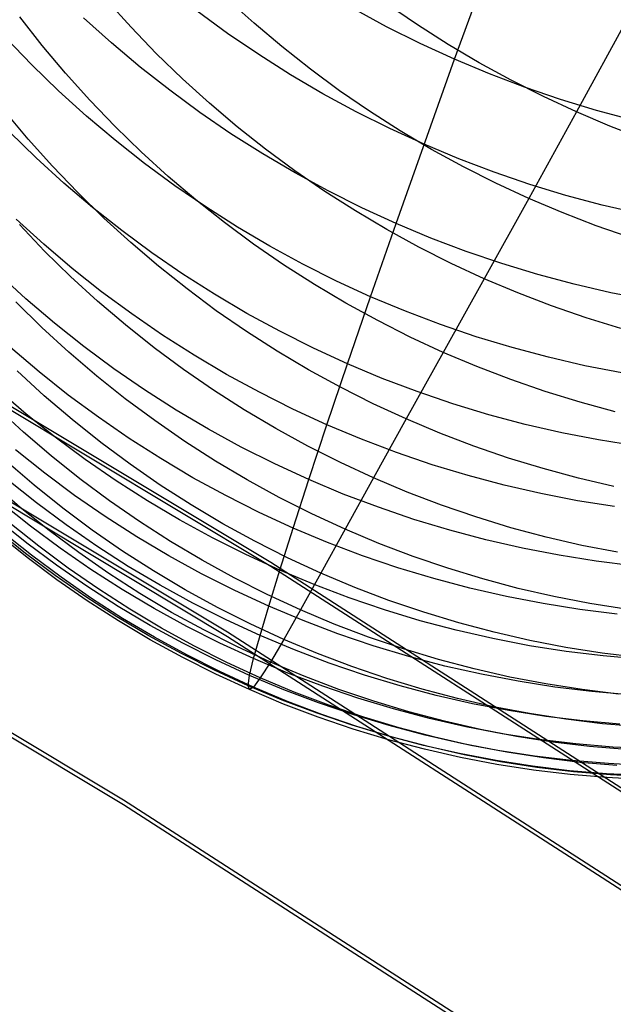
# Model space of a CAD drawing. Header units: millimetres. Extents: x 119 to 175.9, y -203.1 to -153.8.
# Tile 298 of 377: x 158.798 to 159.437, y -164.71 to -163.651. Entities that reach past the tile are written whole.
import ezdxf

# ---------------------------------------------------------------- set-up
doc = ezdxf.new("R2010")
doc.units = ezdxf.units.MM
doc.header["$MEASUREMENT"] = 0
doc.layers.add('Layer 01', color=5, linetype='Continuous', true_color=0x0000ff)

msp = doc.modelspace()

# ---------------------------------------------------------------- linework, layer by layer
at = {"layer": 'Layer 01'}
for p, q in [((159.2659, -163.6935, 40.2644), (159.3395, -163.4916, 41.0062)), ((158.9176, -163.6591, 30.7457), (158.8915, -163.6301, 30.7491)), ((159.05, -163.6547, 30.3914), (159.0211, -163.6286, 30.394)), ((159.2259, -163.6565, 30.046), (159.1937, -163.6344, 30.0472)), ((159.0215, -163.6656, 39.887), (158.9888, -163.6417, 39.884)), ((159.1926, -163.6584, 40.2621), (159.1568, -163.639, 40.2605)), ((158.8219, -163.6785, 31.1068), (158.7978, -163.6477, 31.1104)), ((158.8964, -163.6758, 39.5129), (158.8664, -163.6488, 39.5091)), ((159.0799, -163.6799, 30.3892), (159.05, -163.6547, 30.3914)), ((159.2589, -163.6775, 30.0452), (159.2259, -163.6565, 30.046)), ((159.4514, -163.6509, 29.7148), (159.3971, -163.7501, 30.0462)), ((158.9447, -163.6872, 30.7427), (158.9176, -163.6591, 30.7457)), ((159.055, -163.6884, 39.8896), (159.0215, -163.6656, 39.887)), ((159.2289, -163.6765, 40.2635), (159.1926, -163.6584, 40.2621)), ((158.8106, -163.6995, 39.1422), (158.7826, -163.6704, 39.1381)), ((158.847, -163.7085, 31.1036), (158.8219, -163.6785, 31.1068)), ((158.9273, -163.7019, 39.5163), (158.8964, -163.6758, 39.5129)), ((159.2659, -163.6935, 40.2644), (159.2289, -163.6765, 40.2635)), ((159.2925, -163.6973, 30.0448), (159.2589, -163.6775, 30.0452)), ((158.9728, -163.7144, 30.7401), (158.9447, -163.6872, 30.7427)), ((159.0892, -163.7101, 39.892), (159.055, -163.6884, 39.8896)), ((159.1106, -163.7041, 30.3873), (159.0799, -163.6799, 30.3892)), ((158.8395, -163.7275, 39.146), (158.8106, -163.6995, 39.1422)), ((159.203, -163.8702, 39.5326), (159.2659, -163.6935, 40.2644)), ((159.3034, -163.7092, 40.2649), (159.2659, -163.6935, 40.2644)), ((159.3268, -163.7161, 30.0449), (159.2925, -163.6973, 30.0448)), ((158.8731, -163.7376, 31.1006), (158.847, -163.7085, 31.1036)), ((158.9591, -163.7269, 39.5195), (158.9273, -163.7019, 39.5163)), ((159.1242, -163.7306, 39.8939), (159.0892, -163.7101, 39.892)), ((159.1421, -163.7273, 30.3859), (159.1106, -163.7041, 30.3873)), ((159.3414, -163.7236, 40.2651), (159.3034, -163.7092, 40.2649)), ((159.0018, -163.7407, 30.7377), (158.9728, -163.7144, 30.7401)), ((159.3617, -163.7337, 30.0453), (159.3268, -163.7161, 30.0449)), ((158.8694, -163.7546, 39.1495), (158.8395, -163.7275, 39.146)), ((158.9917, -163.7508, 39.5223), (158.9591, -163.7269, 39.5195)), ((159.1599, -163.7499, 39.8955), (159.1242, -163.7306, 39.8939)), ((159.1744, -163.7494, 30.3848), (159.1421, -163.7273, 30.3859)), ((159.3799, -163.7367, 40.2649), (159.3414, -163.7236, 40.2651)), ((158.9002, -163.7658, 31.0979), (158.8731, -163.7376, 31.1006)), ((159.0317, -163.766, 30.7357), (159.0018, -163.7407, 30.7377)), ((159.3971, -163.7501, 30.0462), (159.3617, -163.7337, 30.0453)), ((159.4188, -163.7486, 40.2643), (159.3799, -163.7367, 40.2649)), ((158.8067, -163.7793, 31.4682), (158.7816, -163.7492, 31.4711)), ((159.0251, -163.7736, 39.5249), (158.9917, -163.7508, 39.5223)), ((159.1962, -163.7681, 39.8968), (159.1599, -163.7499, 39.8955)), ((159.2074, -163.7704, 30.3841), (159.1744, -163.7494, 30.3848)), ((159.3971, -163.7501, 30.0462), (159.3458, -163.8432, 30.3851)), ((159.4331, -163.7654, 30.0475), (159.3971, -163.7501, 30.0462)), ((159.4581, -163.7591, 40.2634), (159.4188, -163.7486, 40.2643)), ((158.9002, -163.7807, 39.1528), (158.8694, -163.7546, 39.1495)), ((158.8152, -163.7997, 38.783), (158.7864, -163.7717, 38.7795)), ((158.9283, -163.7931, 31.0955), (158.9002, -163.7658, 31.0979)), ((159.0593, -163.7953, 39.5271), (159.0251, -163.7736, 39.5249)), ((159.0624, -163.7902, 30.7341), (159.0317, -163.766, 30.7357)), ((159.2331, -163.785, 39.8977), (159.1962, -163.7681, 39.8968)), ((159.241, -163.7904, 30.3838), (159.2074, -163.7704, 30.3841)), ((159.4695, -163.7795, 30.0492), (159.4331, -163.7654, 30.0475)), ((158.8328, -163.8085, 31.4656), (158.8067, -163.7793, 31.4682)), ((158.932, -163.8057, 39.1557), (158.9002, -163.7807, 39.1528)), ((158.9573, -163.8195, 31.0935), (158.9283, -163.7931, 31.0955)), ((159.0943, -163.8158, 39.5289), (159.0593, -163.7953, 39.5271)), ((159.0939, -163.8135, 30.7328), (159.0624, -163.7902, 30.7341)), ((159.2706, -163.8007, 39.8983), (159.2331, -163.785, 39.8977)), ((159.2754, -163.8092, 30.3838), (159.241, -163.7904, 30.3838)), ((158.8451, -163.8268, 38.7862), (158.8152, -163.7997, 38.783)), ((158.9645, -163.8296, 39.1584), (158.932, -163.8057, 39.1557)), ((159.3085, -163.8151, 39.8985), (159.2706, -163.8007, 39.8983)), ((158.86, -163.8369, 31.4632), (158.8328, -163.8085, 31.4656)), ((159.1262, -163.8356, 30.7318), (159.0939, -163.8135, 30.7328)), ((159.1299, -163.8352, 39.5305), (159.0943, -163.8158, 39.5289)), ((159.3103, -163.8268, 30.3843), (159.2754, -163.8092, 30.3838)), ((159.347, -163.8282, 39.8983), (159.3085, -163.8151, 39.8985)), ((158.8759, -163.8529, 38.7892), (158.8451, -163.8268, 38.7862)), ((158.9872, -163.8449, 31.0917), (158.9573, -163.8195, 31.0935)), ((159.3458, -163.8432, 30.3851), (159.3103, -163.8268, 30.3843)), ((158.8881, -163.8643, 31.4612), (158.86, -163.8369, 31.4632)), ((158.9979, -163.8524, 39.1608), (158.9645, -163.8296, 39.1584)), ((159.1592, -163.8567, 30.7312), (159.1262, -163.8356, 30.7318)), ((159.1661, -163.8533, 39.5317), (159.1299, -163.8352, 39.5305)), ((159.3858, -163.84, 39.8978), (159.347, -163.8282, 39.8983)), ((159.018, -163.8692, 31.0902), (158.9872, -163.8449, 31.0917)), ((159.3458, -163.8432, 30.3851), (159.2979, -163.9296, 30.7322)), ((159.3818, -163.8585, 30.3863), (159.3458, -163.8432, 30.3851)), ((159.425, -163.8505, 39.897), (159.3858, -163.84, 39.8978)), ((158.9075, -163.8779, 38.7919), (158.8759, -163.8529, 38.7892)), ((159.0321, -163.8741, 39.1628), (158.9979, -163.8524, 39.1608)), ((159.193, -163.8767, 30.7309), (159.1592, -163.8567, 30.7312)), ((159.203, -163.8702, 39.5326), (159.1661, -163.8533, 39.5317)), ((159.4183, -163.8726, 30.3879), (159.3818, -163.8585, 30.3863)), ((159.4646, -163.8597, 39.8958), (159.425, -163.8505, 39.897)), ((158.8234, -163.8925, 38.422), (158.7936, -163.8654, 38.4191)), ((158.9171, -163.8908, 31.4593), (158.8881, -163.8643, 31.4612)), ((159.0495, -163.8925, 31.0891), (159.018, -163.8692, 31.0902)), ((158.8243, -163.8998, 31.8376), (158.7972, -163.8714, 31.8397)), ((158.94, -163.9019, 38.7944), (158.9075, -163.8779, 38.7919)), ((159.0669, -163.8946, 39.1646), (159.0321, -163.8741, 39.1628)), ((159.1755, -163.949, 39.1681), (159.203, -163.8702, 39.5326)), ((159.2273, -163.8955, 30.731), (159.193, -163.8767, 30.7309)), ((159.2404, -163.8858, 39.5331), (159.203, -163.8702, 39.5326)), ((159.4552, -163.8854, 30.3899), (159.4183, -163.8726, 30.3879)), ((158.947, -163.9162, 31.4578), (158.9171, -163.8908, 31.4593)), ((159.2783, -163.9002, 39.5334), (159.2404, -163.8858, 39.5331)), ((158.8541, -163.9186, 38.4248), (158.8234, -163.8925, 38.422)), ((158.8524, -163.9273, 31.8358), (158.8243, -163.8998, 31.8376)), ((159.0818, -163.9148, 31.0882), (159.0495, -163.8925, 31.0891)), ((159.1025, -163.914, 39.1661), (159.0669, -163.8946, 39.1646)), ((159.2623, -163.9132, 30.7315), (159.2273, -163.8955, 30.731)), ((159.3167, -163.9133, 39.5333), (159.2783, -163.9002, 39.5334)), ((158.9734, -163.9247, 38.7966), (158.94, -163.9019, 38.7944)), ((158.8857, -163.9436, 38.4273), (158.8541, -163.9186, 38.4248)), ((158.9778, -163.9406, 31.4565), (158.947, -163.9162, 31.4578)), ((159.1149, -163.9359, 31.0877), (159.0818, -163.9148, 31.0882)), ((159.1387, -163.9321, 39.1672), (159.1025, -163.914, 39.1661)), ((159.2979, -163.9296, 30.7322), (159.2623, -163.9132, 30.7315)), ((159.3555, -163.9251, 39.5328), (159.3167, -163.9133, 39.5333)), ((158.8043, -163.9514, 38.0561), (158.7746, -163.9243, 38.0535)), ((158.8815, -163.9539, 31.8343), (158.8524, -163.9273, 31.8358)), ((159.0074, -163.9464, 38.7985), (158.9734, -163.9247, 38.7966)), ((159.1755, -163.949, 39.1681), (159.1387, -163.9321, 39.1672)), ((159.2979, -163.9296, 30.7322), (159.2538, -164.0089, 31.0886)), ((159.3339, -163.9449, 30.7334), (159.2979, -163.9296, 30.7322)), ((159.3947, -163.9356, 39.5321), (159.3555, -163.9251, 39.5328)), ((159.0681, -164.2351, 34.8767), (158.5745, -163.9394, 34.8763)), ((159.0682, -164.2393, 31.6806), (158.5747, -163.9436, 31.6802)), ((158.9182, -163.9675, 38.4295), (158.8857, -163.9436, 38.4273)), ((159.0093, -163.964, 31.4555), (158.9778, -163.9406, 31.4565)), ((159.1487, -163.9559, 31.0875), (159.1149, -163.9359, 31.0877)), ((159.4342, -163.9447, 39.531), (159.3947, -163.9356, 39.5321)), ((158.835, -163.9775, 38.0586), (158.8043, -163.9514, 38.0561)), ((158.9114, -163.9794, 31.8329), (158.8815, -163.9539, 31.8343)), ((159.0423, -163.9669, 38.8002), (159.0074, -163.9464, 38.7985)), ((159.1507, -164.0212, 38.8035), (159.1755, -163.949, 39.1681)), ((159.2129, -163.9646, 39.1686), (159.1755, -163.949, 39.1681)), ((159.3705, -163.9589, 30.7348), (159.3339, -163.9449, 30.7334)), ((159.474, -163.9525, 39.5295), (159.4342, -163.9447, 39.531)), ((158.8214, -163.9821, 32.2171), (158.7933, -163.9545, 32.2187)), ((159.0417, -163.9863, 31.4547), (159.0093, -163.964, 31.4555)), ((159.1831, -163.9747, 31.0875), (159.1487, -163.9559, 31.0875)), ((159.2507, -163.9789, 39.1689), (159.2129, -163.9646, 39.1686)), ((159.4075, -163.9717, 30.7367), (159.3705, -163.9589, 30.7348)), ((158.9514, -163.9904, 38.4315), (158.9182, -163.9675, 38.4295)), ((159.0778, -163.9862, 38.8016), (159.0423, -163.9669, 38.8002)), ((159.2181, -163.9924, 31.0879), (159.1831, -163.9747, 31.0875)), ((159.4449, -163.9833, 30.7388), (159.4075, -163.9717, 30.7367)), ((158.8505, -164.0087, 32.2158), (158.8214, -163.9821, 32.2171)), ((158.8665, -164.0026, 38.0609), (158.835, -163.9775, 38.0586)), ((158.9422, -164.0039, 31.8318), (158.9114, -163.9794, 31.8329)), ((159.2891, -163.992, 39.1688), (159.2507, -163.9789, 39.1689)), ((158.9855, -164.012, 38.4333), (158.9514, -163.9904, 38.4315)), ((159.0748, -164.0075, 31.4542), (159.0417, -163.9863, 31.4547)), ((159.1139, -164.0043, 38.8027), (159.0778, -163.9862, 38.8016)), ((159.2538, -164.0089, 31.0886), (159.2181, -163.9924, 31.0879)), ((159.3278, -164.0038, 39.1685), (159.2891, -163.992, 39.1688)), ((158.8184, -164.0297, 37.6899), (158.7878, -164.0036, 37.6877)), ((158.8989, -164.0265, 38.0629), (158.8665, -164.0026, 38.0609)), ((158.9738, -164.0273, 31.8309), (158.9422, -164.0039, 31.8318)), ((159.1507, -164.0212, 38.8035), (159.1139, -164.0043, 38.8027)), ((159.367, -164.0142, 39.1678), (159.3278, -164.0038, 39.1685)), ((159.0214, -164.31, 35.1404), (158.5302, -164.0158, 35.14)), ((158.8805, -164.0343, 32.2146), (158.8505, -164.0087, 32.2158)), ((159.0202, -164.0325, 38.4348), (158.9855, -164.012, 38.4333)), ((159.1086, -164.0275, 31.454), (159.0748, -164.0075, 31.4542)), ((159.2538, -164.0089, 31.0886), (159.2139, -164.0805, 31.4551)), ((159.2899, -164.0242, 31.0897), (159.2538, -164.0089, 31.0886)), ((159.4064, -164.0233, 39.1668), (159.367, -164.0142, 39.1678)), ((159.0215, -164.3149, 31.4172), (158.5303, -164.0206, 31.4168)), ((158.9321, -164.0493, 38.0647), (158.8989, -164.0265, 38.0629)), ((159.0062, -164.0496, 31.8302), (158.9738, -164.0273, 31.8309)), ((159.1431, -164.0464, 31.4541), (159.1086, -164.0275, 31.454)), ((159.1285, -164.0868, 38.4379), (159.1507, -164.0212, 38.8035)), ((159.188, -164.0368, 38.804), (159.1507, -164.0212, 38.8035)), ((159.3265, -164.0382, 31.091), (159.2899, -164.0242, 31.0897)), ((159.4462, -164.031, 39.1655), (159.4064, -164.0233, 39.1668)), ((158.8239, -164.0555, 32.6031), (158.7948, -164.0288, 32.6042)), ((158.8499, -164.0548, 37.6919), (158.8184, -164.0297, 37.6899)), ((158.9113, -164.0588, 32.2137), (158.8805, -164.0343, 32.2146)), ((159.0557, -164.0518, 38.4361), (159.0202, -164.0325, 38.4348)), ((159.2258, -164.0511, 38.8043), (159.188, -164.0368, 38.804)), ((159.3636, -164.051, 31.0926), (159.3265, -164.0382, 31.091)), ((158.8045, -164.0752, 37.318), (158.7739, -164.0491, 37.3161)), ((158.9661, -164.071, 38.0663), (158.9321, -164.0493, 38.0647)), ((159.0394, -164.0708, 31.8298), (159.0062, -164.0496, 31.8302)), ((159.1782, -164.0641, 31.4544), (159.1431, -164.0464, 31.4541)), ((158.8539, -164.0812, 32.6022), (158.8239, -164.0555, 32.6031)), ((158.8823, -164.0787, 37.6938), (158.8499, -164.0548, 37.6919)), ((158.943, -164.0823, 32.2129), (158.9113, -164.0588, 32.2137)), ((159.0918, -164.0699, 38.4371), (159.0557, -164.0518, 38.4361)), ((159.2641, -164.0642, 38.8043), (159.2258, -164.0511, 38.8043)), ((159.4011, -164.0625, 31.0945), (159.3636, -164.051, 31.0926)), ((158.8015, -164.0946, 32.9952), (158.7723, -164.0678, 32.9961)), ((159.0733, -164.0909, 31.8296), (159.0394, -164.0708, 31.8298)), ((159.1285, -164.0868, 38.4379), (159.0918, -164.0699, 38.4371)), ((159.2139, -164.0805, 31.4551), (159.1782, -164.0641, 31.4544)), ((159.3028, -164.0759, 38.804), (159.2641, -164.0642, 38.8043)), ((159.4389, -164.0727, 31.0968), (159.4011, -164.0625, 31.0945)), ((158.8359, -164.1002, 37.3197), (158.8045, -164.0752, 37.318)), ((158.8848, -164.1058, 32.6014), (158.8539, -164.0812, 32.6022)), ((158.9154, -164.1015, 37.6954), (158.8823, -164.0787, 37.6938)), ((159.0008, -164.0915, 38.0677), (158.9661, -164.071, 38.0663)), ((159.2139, -164.0805, 31.4551), (159.1787, -164.144, 31.8305)), ((159.2501, -164.0958, 31.4559), (159.2139, -164.0805, 31.4551)), ((159.3419, -164.0863, 38.8034), (159.3028, -164.0759, 38.804)), ((158.9754, -164.1047, 32.2124), (158.943, -164.0823, 32.2129)), ((159.0362, -164.1108, 38.0689), (159.0008, -164.0915, 38.0677)), ((159.1078, -164.1098, 31.8297), (159.0733, -164.0909, 31.8296)), ((159.1089, -164.1457, 38.0706), (159.1285, -164.0868, 38.4379)), ((159.1658, -164.1024, 38.4384), (159.1285, -164.0868, 38.4379)), ((159.3813, -164.0953, 38.8025), (159.3419, -164.0863, 38.8034)), ((158.8315, -164.1203, 32.9945), (158.8015, -164.0946, 32.9952)), ((158.8682, -164.1242, 37.3213), (158.8359, -164.1002, 37.3197)), ((158.9494, -164.1232, 37.6968), (158.9154, -164.1015, 37.6954)), ((159.2035, -164.1167, 38.4387), (159.1658, -164.1024, 38.4384)), ((159.2868, -164.1098, 31.4571), (159.2501, -164.0958, 31.4559)), ((159.421, -164.1031, 38.8014), (159.3813, -164.0953, 38.8025)), ((158.9165, -164.1293, 32.6008), (158.8848, -164.1058, 32.6014)), ((159.0086, -164.1259, 32.212), (158.9754, -164.1047, 32.2124)), ((159.0723, -164.1289, 38.0698), (159.0362, -164.1108, 38.0689)), ((159.1429, -164.1275, 31.83), (159.1078, -164.1098, 31.8297)), ((159.324, -164.1226, 31.4585), (159.2868, -164.1098, 31.4571)), ((159.4609, -164.1094, 38.8), (159.421, -164.1031, 38.8014)), ((158.8245, -164.1389, 36.9436), (158.7931, -164.1138, 36.9421)), ((158.8624, -164.145, 32.9939), (158.8315, -164.1203, 32.9945)), ((158.984, -164.1437, 37.6981), (158.9494, -164.1232, 37.6968)), ((159.2418, -164.1297, 38.4387), (159.2035, -164.1167, 38.4387)), ((159.3615, -164.134, 31.4602), (159.324, -164.1226, 31.4585)), ((158.813, -164.1518, 33.3904), (158.7829, -164.126, 33.3909)), ((158.9013, -164.147, 37.3227), (158.8682, -164.1242, 37.3213)), ((158.949, -164.1517, 32.6003), (158.9165, -164.1293, 32.6008)), ((159.0425, -164.146, 32.2119), (159.0086, -164.1259, 32.212)), ((159.1089, -164.1457, 38.0706), (159.0723, -164.1289, 38.0698)), ((159.1787, -164.144, 31.8305), (159.1429, -164.1275, 31.83)), ((159.2804, -164.1414, 38.4385), (159.2418, -164.1297, 38.4387)), ((159.3994, -164.1442, 31.4621), (159.3615, -164.134, 31.4602)), ((158.8567, -164.1628, 36.9449), (158.8245, -164.1389, 36.9436)), ((158.8942, -164.1685, 32.9934), (158.8624, -164.145, 32.9939)), ((159.0194, -164.163, 37.6991), (158.984, -164.1437, 37.6981)), ((159.1787, -164.144, 31.8305), (159.1481, -164.1992, 32.2126)), ((159.215, -164.1593, 31.8312), (159.1787, -164.144, 31.8305)), ((159.3195, -164.1518, 38.438), (159.2804, -164.1414, 38.4385)), ((159.4376, -164.1531, 31.4644), (159.3994, -164.1442, 31.4621)), ((158.7982, -164.1759, 33.7889), (158.7681, -164.1501, 33.7892)), ((158.8155, -164.1707, 36.5624), (158.7842, -164.1457, 36.5611)), ((158.844, -164.1765, 33.3899), (158.813, -164.1518, 33.3904)), ((158.9352, -164.1687, 37.324), (158.9013, -164.147, 37.3227)), ((158.9822, -164.173, 32.6), (158.949, -164.1517, 32.6003)), ((159.0771, -164.165, 32.2119), (159.0425, -164.146, 32.2119)), ((159.092, -164.1979, 37.7007), (159.1089, -164.1457, 38.0706)), ((159.1461, -164.1613, 38.0711), (159.1089, -164.1457, 38.0706)), ((159.3588, -164.1608, 38.4373), (159.3195, -164.1518, 38.438)), ((158.8897, -164.1856, 36.9462), (158.8567, -164.1628, 36.9449)), ((159.0554, -164.1811, 37.7), (159.0194, -164.163, 37.6991)), ((159.1123, -164.1827, 32.2122), (159.0771, -164.165, 32.2119)), ((159.1839, -164.1756, 38.0713), (159.1461, -164.1613, 38.0711)), ((159.2517, -164.1733, 31.8322), (159.215, -164.1593, 31.8312)), ((159.3985, -164.1685, 38.4363), (159.3588, -164.1608, 38.4373)), ((158.809, -164.1957, 36.1758), (158.7777, -164.1708, 36.1748)), ((158.8292, -164.2007, 33.7886), (158.7982, -164.1759, 33.7889)), ((158.8477, -164.1946, 36.5635), (158.8155, -164.1707, 36.5624)), ((158.8757, -164.2002, 33.3896), (158.844, -164.1765, 33.3899)), ((158.9267, -164.191, 32.9931), (158.8942, -164.1685, 32.9934)), ((158.9698, -164.1891, 37.3251), (158.9352, -164.1687, 37.324)), ((159.0162, -164.1932, 32.5999), (158.9822, -164.173, 32.6)), ((159.222, -164.1886, 38.0714), (159.1839, -164.1756, 38.0713)), ((159.289, -164.186, 31.8334), (159.2517, -164.1733, 31.8322)), ((159.4383, -164.1748, 38.435), (159.3985, -164.1685, 38.4363)), ((158.9236, -164.2073, 36.9472), (158.8897, -164.1856, 36.9462)), ((159.092, -164.1979, 37.7007), (159.0554, -164.1811, 37.7)), ((159.1481, -164.1992, 32.2126), (159.1123, -164.1827, 32.2122)), ((159.3266, -164.1975, 31.8349), (159.289, -164.186, 31.8334)), ((158.8051, -164.214, 35.784), (158.7738, -164.189, 35.7833)), ((158.818, -164.2175, 34.1889), (158.787, -164.1927, 34.189)), ((158.8411, -164.2196, 36.1767), (158.809, -164.1957, 36.1758)), ((158.8807, -164.2174, 36.5645), (158.8477, -164.1946, 36.5635)), ((158.96, -164.2124, 32.9929), (158.9267, -164.191, 32.9931)), ((159.0051, -164.2084, 37.326), (158.9698, -164.1891, 37.3251)), ((159.0508, -164.2121, 32.6), (159.0162, -164.1932, 32.5999)), ((159.0776, -164.2433, 37.3274), (159.092, -164.1979, 37.7007)), ((159.1291, -164.2134, 37.7011), (159.092, -164.1979, 37.7007)), ((159.2607, -164.2002, 38.0712), (159.222, -164.1886, 38.0714)), ((159.3646, -164.2076, 31.8366), (159.3266, -164.1975, 31.8349)), ((158.9093, -164.4957, 31.3121), (158.4239, -164.2049, 31.3118)), ((158.9093, -164.4906, 35.2463), (158.424, -164.1999, 35.2459)), ((158.8039, -164.2253, 35.3884), (158.7727, -164.2004, 35.3879)), ((158.8055, -164.2297, 34.99), (158.7744, -164.2048, 34.9897)), ((158.8102, -164.2272, 34.5897), (158.7791, -164.2023, 34.5896)), ((158.8611, -164.2243, 33.7885), (158.8292, -164.2007, 33.7886)), ((158.9083, -164.2227, 33.3894), (158.8757, -164.2002, 33.3896)), ((158.9581, -164.2277, 36.9482), (158.9236, -164.2073, 36.9472)), ((159.041, -164.2265, 37.3268), (159.0051, -164.2084, 37.326)), ((159.1481, -164.1992, 32.2126), (159.122, -164.2464, 32.6006)), ((159.1845, -164.2145, 32.2133), (159.1481, -164.1992, 32.2126)), ((159.2996, -164.2106, 38.0708), (159.2607, -164.2002, 38.0712)), ((159.4029, -164.2165, 31.8385), (159.3646, -164.2076, 31.8366)), ((158.8372, -164.2378, 35.7847), (158.8051, -164.214, 35.784)), ((158.8499, -164.2412, 34.1889), (158.818, -164.2175, 34.1889)), ((158.9144, -164.2391, 36.5654), (158.8807, -164.2174, 36.5645)), ((158.994, -164.2325, 32.9928), (158.96, -164.2124, 32.9929)), ((159.0861, -164.2299, 32.6002), (159.0508, -164.2121, 32.6)), ((159.1668, -164.2277, 37.7014), (159.1291, -164.2134, 37.7011)), ((159.2213, -164.2285, 32.2141), (159.1845, -164.2145, 32.2133)), ((159.339, -164.2196, 38.0702), (159.2996, -164.2106, 38.0708)), ((159.4415, -164.224, 31.8406), (159.4029, -164.2165, 31.8385)), ((158.8359, -164.2491, 35.3889), (158.8039, -164.2253, 35.3884)), ((158.8375, -164.2535, 34.9903), (158.8055, -164.2297, 34.99)), ((158.8421, -164.2509, 34.5899), (158.8102, -164.2272, 34.5897)), ((158.8741, -164.2424, 36.1775), (158.8411, -164.2196, 36.1767)), ((158.8937, -164.2469, 33.7884), (158.8611, -164.2243, 33.7885)), ((158.9417, -164.2441, 33.3893), (158.9083, -164.2227, 33.3894)), ((158.9933, -164.247, 36.949), (158.9581, -164.2277, 36.9482)), ((159.0776, -164.2433, 37.3274), (159.041, -164.2265, 37.3268)), ((159.2049, -164.2407, 37.7015), (159.1668, -164.2277, 37.7014)), ((159.2586, -164.2412, 32.2151), (159.2213, -164.2285, 32.2141)), ((159.3786, -164.2272, 38.0693), (159.339, -164.2196, 38.0702)), ((159.4184, -164.2335, 38.0683), (159.3786, -164.2272, 38.0693)), ((158.87, -164.2606, 35.7853), (158.8372, -164.2378, 35.7847)), ((158.9489, -164.2595, 36.5662), (158.9144, -164.2391, 36.5654)), ((159.0287, -164.2515, 32.9929), (158.994, -164.2325, 32.9928)), ((159.5522, -164.5464, 34.8771), (159.0681, -164.2351, 34.8767)), ((159.5524, -164.5507, 31.681), (159.0682, -164.2393, 31.6806)), ((159.122, -164.2464, 32.6006), (159.0861, -164.2299, 32.6002)), ((159.4584, -164.2384, 38.067), (159.4184, -164.2335, 38.0683)), ((158.8687, -164.2719, 35.3894), (158.8359, -164.2491, 35.3889)), ((158.8748, -164.2736, 34.59), (158.8421, -164.2509, 34.5899)), ((158.8826, -164.2638, 34.1889), (158.8499, -164.2412, 34.1889)), ((158.9078, -164.264, 36.1782), (158.8741, -164.2424, 36.1775)), ((158.9271, -164.2683, 33.7883), (158.8937, -164.2469, 33.7884)), ((158.9758, -164.2643, 33.3892), (158.9417, -164.2441, 33.3893)), ((159.0292, -164.265, 36.9497), (158.9933, -164.247, 36.949)), ((159.0657, -164.2818, 36.9502), (159.0776, -164.2433, 37.3274)), ((159.1147, -164.2588, 37.3279), (159.0776, -164.2433, 37.3274)), ((159.122, -164.2464, 32.6006), (159.1, -164.2859, 32.9934)), ((159.1584, -164.2617, 32.6011), (159.122, -164.2464, 32.6006)), ((159.2435, -164.2523, 37.7014), (159.2049, -164.2407, 37.7015)), ((159.2963, -164.2527, 32.2164), (159.2586, -164.2412, 32.2151)), ((158.8703, -164.2762, 34.9906), (158.8375, -164.2535, 34.9903)), ((158.9037, -164.2822, 35.7859), (158.87, -164.2606, 35.7853)), ((158.9841, -164.2788, 36.5669), (158.9489, -164.2595, 36.5662)), ((159.064, -164.2693, 32.9931), (159.0287, -164.2515, 32.9929)), ((159.1523, -164.2731, 37.3281), (159.1147, -164.2588, 37.3279)), ((159.2824, -164.2626, 37.7011), (159.2435, -164.2523, 37.7014)), ((159.3344, -164.2628, 32.2178), (159.2963, -164.2527, 32.2164)), ((158.9023, -164.2934, 35.3898), (158.8687, -164.2719, 35.3894)), ((158.916, -164.2853, 34.189), (158.8826, -164.2638, 34.1889)), ((158.9422, -164.2845, 36.1789), (158.9078, -164.264, 36.1782)), ((158.9612, -164.2886, 33.7884), (158.9271, -164.2683, 33.7883)), ((159.0105, -164.2833, 33.3893), (158.9758, -164.2643, 33.3892)), ((159.0657, -164.2818, 36.9502), (159.0292, -164.265, 36.9497)), ((159.1, -164.2859, 32.9934), (159.064, -164.2693, 32.9931)), ((159.1953, -164.2757, 32.6018), (159.1584, -164.2617, 32.6011)), ((159.3217, -164.2716, 37.7005), (159.2824, -164.2626, 37.7011)), ((159.3612, -164.2792, 37.6998), (159.3217, -164.2716, 37.7005)), ((159.3728, -164.2716, 32.2194), (159.3344, -164.2628, 32.2178)), ((159.4115, -164.2791, 32.2212), (159.3728, -164.2716, 32.2194)), ((158.9038, -164.2977, 34.9909), (158.8703, -164.2762, 34.9906)), ((158.9083, -164.2951, 34.5902), (158.8748, -164.2736, 34.59)), ((158.9381, -164.3026, 35.7864), (158.9037, -164.2822, 35.7859)), ((159.0199, -164.2968, 36.5675), (158.9841, -164.2788, 36.5669)), ((159.0564, -164.3135, 36.568), (159.0657, -164.2818, 36.9502)), ((159.1028, -164.2973, 36.9506), (159.0657, -164.2818, 36.9502)), ((159.1904, -164.286, 37.3282), (159.1523, -164.2731, 37.3281)), ((159.2327, -164.2885, 32.6027), (159.1953, -164.2757, 32.6018)), ((159.401, -164.2855, 37.6989), (159.3612, -164.2792, 37.6998)), ((159.4504, -164.2853, 32.2232), (159.4115, -164.2791, 32.2212)), ((158.9367, -164.3138, 35.3902), (158.9023, -164.2934, 35.3898)), ((158.9502, -164.3056, 34.1891), (158.916, -164.2853, 34.189)), ((158.9774, -164.3037, 36.1795), (158.9422, -164.2845, 36.1789)), ((158.996, -164.3076, 33.7885), (158.9612, -164.2886, 33.7884)), ((159.0459, -164.3011, 33.3895), (159.0105, -164.2833, 33.3893)), ((159.1, -164.2859, 32.9934), (159.0819, -164.3177, 33.3898)), ((159.1364, -164.3012, 32.9939), (159.1, -164.2859, 32.9934)), ((159.2289, -164.2976, 37.3282), (159.1904, -164.286, 37.3282)), ((159.2704, -164.2999, 32.6037), (159.2327, -164.2885, 32.6027)), ((159.441, -164.2904, 37.6978), (159.401, -164.2855, 37.6989)), ((158.9381, -164.3181, 34.9912), (158.9038, -164.2977, 34.9909)), ((158.9426, -164.3154, 34.5904), (158.9083, -164.2951, 34.5902)), ((158.9732, -164.3218, 35.7869), (158.9381, -164.3026, 35.7864)), ((159.0131, -164.3217, 36.1799), (158.9774, -164.3037, 36.1795)), ((159.0564, -164.3135, 36.568), (159.0199, -164.2968, 36.5675)), ((159.0819, -164.3177, 33.3898), (159.0459, -164.3011, 33.3895)), ((159.1403, -164.3116, 36.9509), (159.1028, -164.2973, 36.9506)), ((159.1734, -164.3152, 32.9945), (159.1364, -164.3012, 32.9939)), ((159.2678, -164.3079, 37.3279), (159.2289, -164.2976, 37.3282)), ((159.3086, -164.31, 32.6049), (159.2704, -164.2999, 32.6037)), ((158.9717, -164.333, 35.3906), (158.9367, -164.3138, 35.3902)), ((158.9851, -164.3247, 34.1893), (158.9502, -164.3056, 34.1891)), ((159.0315, -164.3255, 33.7887), (158.996, -164.3076, 33.7885)), ((159.5031, -164.6199, 35.1408), (159.0214, -164.31, 35.1404)), ((159.0495, -164.3384, 36.1803), (159.0564, -164.3135, 36.568)), ((159.0934, -164.329, 36.5683), (159.0564, -164.3135, 36.568)), ((159.1784, -164.3245, 36.951), (159.1403, -164.3116, 36.9509)), ((159.307, -164.3169, 37.3275), (159.2678, -164.3079, 37.3279)), ((159.3471, -164.3188, 32.6063), (159.3086, -164.31, 32.6049)), ((158.9731, -164.3372, 34.9915), (158.9381, -164.3181, 34.9912)), ((158.9775, -164.3345, 34.5906), (158.9426, -164.3154, 34.5904)), ((159.0089, -164.3398, 35.7873), (158.9732, -164.3218, 35.7869)), ((159.0206, -164.3425, 34.1895), (158.9851, -164.3247, 34.1893)), ((159.0495, -164.3384, 36.1803), (159.0131, -164.3217, 36.1799)), ((159.5032, -164.6247, 31.4176), (159.0215, -164.3149, 31.4172)), ((159.0819, -164.3177, 33.3898), (159.0675, -164.3421, 33.789)), ((159.1184, -164.333, 33.3902), (159.0819, -164.3177, 33.3898)), ((159.2108, -164.3279, 32.9952), (159.1734, -164.3152, 32.9945)), ((159.2168, -164.3361, 36.951), (159.1784, -164.3245, 36.951)), ((159.3465, -164.3245, 37.327), (159.307, -164.3169, 37.3275)), ((159.3862, -164.3307, 37.3262), (159.3465, -164.3245, 37.327)), ((159.3858, -164.3263, 32.6078), (159.3471, -164.3188, 32.6063)), ((159.0073, -164.3509, 35.3909), (158.9717, -164.333, 35.3906)), ((159.013, -164.3524, 34.5909), (158.9775, -164.3345, 34.5906)), ((159.0675, -164.3421, 33.789), (159.0315, -164.3255, 33.7887)), ((159.1309, -164.3433, 36.5686), (159.0934, -164.329, 36.5683)), ((159.1554, -164.347, 33.3907), (159.1184, -164.333, 33.3902)), ((159.2487, -164.3394, 32.9961), (159.2108, -164.3279, 32.9952)), ((159.4248, -164.3324, 32.6095), (159.3858, -164.3263, 32.6078)), ((159.4261, -164.3355, 37.3253), (159.3862, -164.3307, 37.3262)), ((159.4639, -164.3372, 32.6113), (159.4248, -164.3324, 32.6095)), ((159.4662, -164.339, 37.3242), (159.4261, -164.3355, 37.3253)), ((159.0087, -164.3552, 34.9918), (158.9731, -164.3372, 34.9915)), ((159.0452, -164.3565, 35.7876), (159.0089, -164.3398, 35.7873)), ((159.0567, -164.3591, 34.1898), (159.0206, -164.3425, 34.1895)), ((159.0452, -164.3565, 35.7876), (159.0495, -164.3384, 36.1803)), ((159.0864, -164.3539, 36.1807), (159.0495, -164.3384, 36.1803)), ((159.0675, -164.3421, 33.789), (159.0567, -164.3591, 34.1898)), ((159.1041, -164.3574, 33.7893), (159.0675, -164.3421, 33.789)), ((159.1688, -164.3562, 36.5687), (159.1309, -164.3433, 36.5686)), ((159.2556, -164.3464, 36.9508), (159.2168, -164.3361, 36.951)), ((159.2869, -164.3495, 32.9971), (159.2487, -164.3394, 32.9961)), ((159.2948, -164.3553, 36.9505), (159.2556, -164.3464, 36.9508)), ((159.0436, -164.3676, 35.3912), (159.0073, -164.3509, 35.3909)), ((159.0449, -164.3718, 34.992), (159.0087, -164.3552, 34.9918)), ((159.0492, -164.369, 34.5911), (159.013, -164.3524, 34.5909)), ((159.0436, -164.3676, 35.3912), (159.0452, -164.3565, 35.7876)), ((159.0821, -164.3719, 35.7879), (159.0452, -164.3565, 35.7876)), ((159.1239, -164.3681, 36.1809), (159.0864, -164.3539, 36.1807)), ((159.1929, -164.3598, 33.3913), (159.1554, -164.347, 33.3907)), ((159.2072, -164.3677, 36.5687), (159.1688, -164.3562, 36.5687)), ((159.3254, -164.3583, 32.9982), (159.2869, -164.3495, 32.9971)), ((159.3343, -164.3628, 36.9501), (159.2948, -164.3553, 36.9505)), ((159.0567, -164.3591, 34.1898), (159.0492, -164.369, 34.5911)), ((159.0933, -164.3745, 34.1901), (159.0567, -164.3591, 34.1898)), ((159.1412, -164.3715, 33.7897), (159.1041, -164.3574, 33.7893)), ((159.2309, -164.3712, 33.3921), (159.1929, -164.3598, 33.3913)), ((159.3643, -164.3657, 32.9994), (159.3254, -164.3583, 32.9982)), ((159.3739, -164.369, 36.9495), (159.3343, -164.3628, 36.9501)), ((159.4033, -164.3718, 33.0008), (159.3643, -164.3657, 32.9994)), ((159.0449, -164.3718, 34.992), (159.0436, -164.3676, 35.3912)), ((159.0804, -164.3831, 35.3915), (159.0436, -164.3676, 35.3912)), ((159.0492, -164.369, 34.5911), (159.0449, -164.3718, 34.992)), ((159.0817, -164.3873, 34.9923), (159.0449, -164.3718, 34.992)), ((159.0859, -164.3844, 34.5914), (159.0492, -164.369, 34.5911)), ((159.1195, -164.3861, 35.7882), (159.0821, -164.3719, 35.7879)), ((159.1305, -164.3886, 34.1904), (159.0933, -164.3745, 34.1901)), ((159.1618, -164.381, 36.181), (159.1239, -164.3681, 36.1809)), ((159.1788, -164.3842, 33.7902), (159.1412, -164.3715, 33.7897)), ((159.246, -164.378, 36.5686), (159.2072, -164.3677, 36.5687)), ((159.2691, -164.3814, 33.3929), (159.2309, -164.3712, 33.3921)), ((159.2851, -164.3869, 36.5684), (159.246, -164.378, 36.5686)), ((159.4138, -164.3739, 36.9488), (159.3739, -164.369, 36.9495)), ((159.4426, -164.3766, 33.0023), (159.4033, -164.3718, 33.0008)), ((159.4538, -164.3773, 36.9479), (159.4138, -164.3739, 36.9488)), ((159.1178, -164.3972, 35.3917), (159.0804, -164.3831, 35.3915)), ((159.1189, -164.4014, 34.9926), (159.0817, -164.3873, 34.9923)), ((159.1231, -164.3985, 34.5917), (159.0859, -164.3844, 34.5914)), ((159.1573, -164.399, 35.7883), (159.1195, -164.3861, 35.7882)), ((159.1681, -164.4014, 34.1909), (159.1305, -164.3886, 34.1904)), ((159.2002, -164.3925, 36.1811), (159.1618, -164.381, 36.181)), ((159.2167, -164.3957, 33.7908), (159.1788, -164.3842, 33.7902)), ((159.3078, -164.3902, 33.3938), (159.2691, -164.3814, 33.3929)), ((159.3245, -164.3944, 36.5681), (159.2851, -164.3869, 36.5684)), ((159.1556, -164.4101, 35.392), (159.1178, -164.3972, 35.3917)), ((159.1608, -164.4113, 34.5921), (159.1231, -164.3985, 34.5917)), ((159.1956, -164.4105, 35.7885), (159.1573, -164.399, 35.7883)), ((159.2389, -164.4028, 36.1811), (159.2002, -164.3925, 36.1811)), ((159.2551, -164.4058, 33.7915), (159.2167, -164.3957, 33.7908)), ((159.3466, -164.3976, 33.3948), (159.3078, -164.3902, 33.3938)), ((159.3642, -164.4006, 36.5677), (159.3245, -164.3944, 36.5681)), ((159.3858, -164.4037, 33.3959), (159.3466, -164.3976, 33.3948)), ((159.1567, -164.4142, 34.9929), (159.1189, -164.4014, 34.9926)), ((159.2061, -164.4128, 34.1913), (159.1681, -164.4014, 34.1909)), ((159.2779, -164.4117, 36.181), (159.2389, -164.4028, 36.1811)), ((159.2938, -164.4146, 33.7922), (159.2551, -164.4058, 33.7915)), ((159.404, -164.4054, 36.5671), (159.3642, -164.4006, 36.5677)), ((159.4251, -164.4084, 33.3971), (159.3858, -164.4037, 33.3959)), ((159.4439, -164.4088, 36.5665), (159.404, -164.4054, 36.5671)), ((159.4645, -164.4118, 33.3984), (159.4251, -164.4084, 33.3971)), ((159.1938, -164.4216, 35.3921), (159.1556, -164.4101, 35.392)), ((159.1949, -164.4257, 34.9931), (159.1567, -164.4142, 34.9929)), ((159.1989, -164.4228, 34.5924), (159.1608, -164.4113, 34.5921)), ((159.2343, -164.4207, 35.7885), (159.1956, -164.4105, 35.7885)), ((159.2446, -164.423, 34.1918), (159.2061, -164.4128, 34.1913)), ((159.3173, -164.4192, 36.1808), (159.2779, -164.4117, 36.181)), ((159.3327, -164.4221, 33.793), (159.2938, -164.4146, 33.7922)), ((159.3568, -164.4253, 36.1805), (159.3173, -164.4192, 36.1808)), ((159.2324, -164.4318, 35.3923), (159.1938, -164.4216, 35.3921)), ((159.2334, -164.4359, 34.9934), (159.1949, -164.4257, 34.9931)), ((159.2374, -164.433, 34.5928), (159.1989, -164.4228, 34.5924)), ((159.2733, -164.4296, 35.7885), (159.2343, -164.4207, 35.7885)), ((159.2833, -164.4318, 34.1924), (159.2446, -164.423, 34.1918)), ((159.3126, -164.4371, 35.7885), (159.2733, -164.4296, 35.7885)), ((159.3719, -164.4282, 33.7939), (159.3327, -164.4221, 33.793)), ((159.3966, -164.4301, 36.1802), (159.3568, -164.4253, 36.1805)), ((159.4113, -164.4329, 33.7948), (159.3719, -164.4282, 33.7939)), ((159.4365, -164.4335, 36.1797), (159.3966, -164.4301, 36.1802)), ((159.2714, -164.4406, 35.3924), (159.2324, -164.4318, 35.3923)), ((159.2723, -164.4447, 34.9936), (159.2334, -164.4359, 34.9934)), ((159.2762, -164.4418, 34.5932), (159.2374, -164.433, 34.5928)), ((159.3106, -164.4481, 35.3925), (159.2714, -164.4406, 35.3924)), ((159.3223, -164.4392, 34.193), (159.2833, -164.4318, 34.1924)), ((159.3521, -164.4432, 35.7883), (159.3126, -164.4371, 35.7885)), ((159.3616, -164.4453, 34.1936), (159.3223, -164.4392, 34.193)), ((159.4508, -164.4363, 33.7958), (159.4113, -164.4329, 33.7948)), ((159.4765, -164.4355, 36.1792), (159.4365, -164.4335, 36.1797)), ((159.3114, -164.4522, 34.9939), (159.2723, -164.4447, 34.9936)), ((159.3153, -164.4493, 34.5936), (159.2762, -164.4418, 34.5932)), ((159.35, -164.4542, 35.3926), (159.3106, -164.4481, 35.3925)), ((159.3508, -164.4583, 34.9941), (159.3114, -164.4522, 34.9939)), ((159.3546, -164.4554, 34.594), (159.3153, -164.4493, 34.5936)), ((159.3918, -164.448, 35.7882), (159.3521, -164.4432, 35.7883)), ((159.4011, -164.4501, 34.1943), (159.3616, -164.4453, 34.1936)), ((159.4316, -164.4514, 35.7879), (159.3918, -164.448, 35.7882)), ((159.4407, -164.4534, 34.195), (159.4011, -164.4501, 34.1943)), ((159.4716, -164.4534, 35.7876), (159.4316, -164.4514, 35.7879)), ((159.3897, -164.459, 35.3926), (159.35, -164.4542, 35.3926)), ((159.3904, -164.463, 34.9943), (159.3508, -164.4583, 34.9941)), ((159.3942, -164.4601, 34.5945), (159.3546, -164.4554, 34.594)), ((159.4295, -164.4623, 35.3926), (159.3897, -164.459, 35.3926)), ((159.4338, -164.4634, 34.595), (159.3942, -164.4601, 34.5945)), ((159.4693, -164.4643, 35.3925), (159.4295, -164.4623, 35.3926)), ((159.4301, -164.4664, 34.9946), (159.3904, -164.463, 34.9943)), ((159.47, -164.4684, 34.9948), (159.4301, -164.4664, 34.9946)), ((159.4736, -164.4654, 34.5954), (159.4338, -164.4634, 34.595)), ((159.3854, -164.7968, 35.2467), (158.9093, -164.4906, 35.2463)), ((159.3853, -164.8018, 31.3125), (158.9093, -164.4957, 31.3121))]:
    msp.add_line(p, q, dxfattribs=at)

doc.saveas('drawing.dxf')
